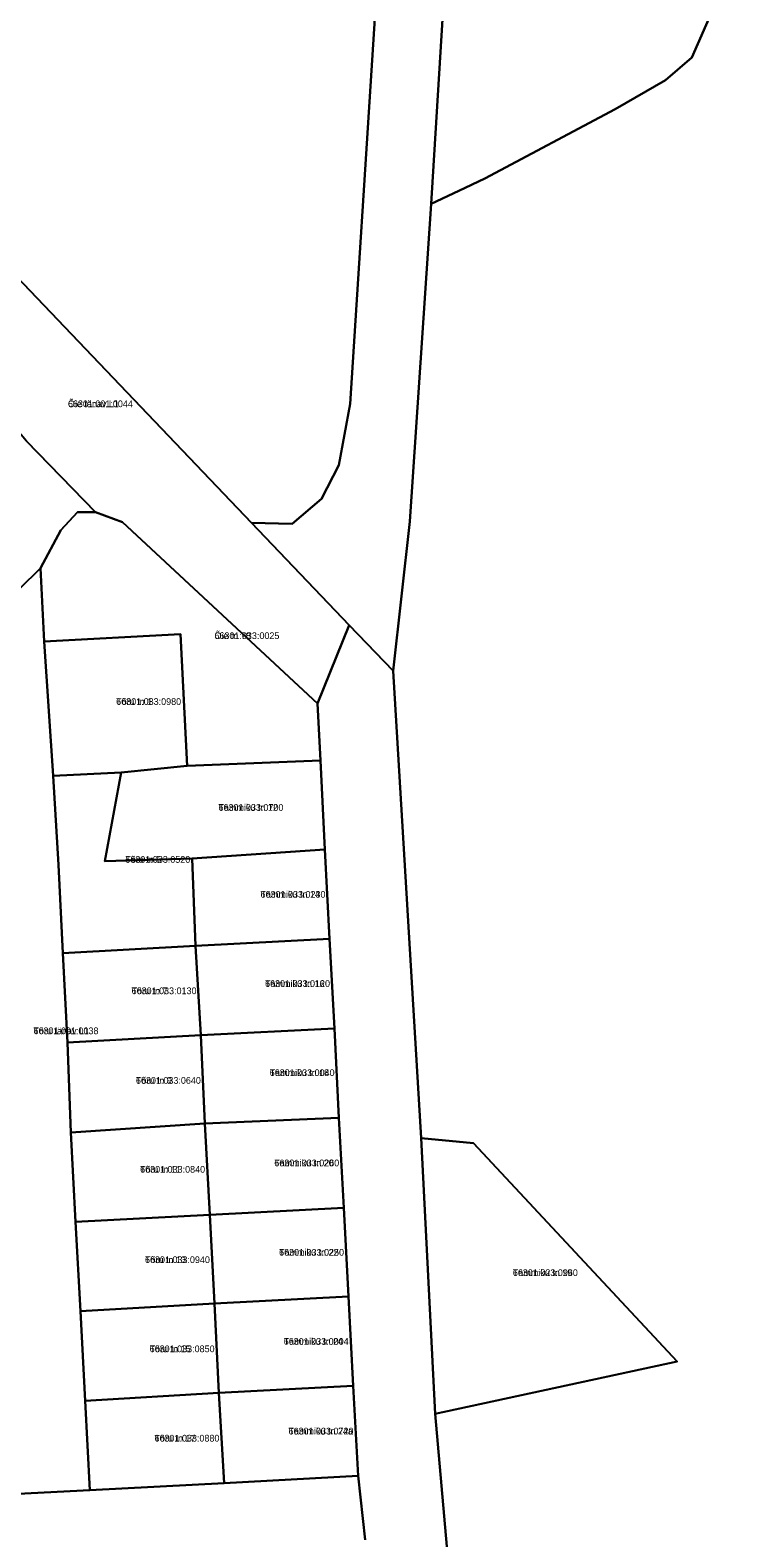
# Model space of a CAD drawing. Extents: x 632278 to 636344, y 6578401 to 6583362.
# Drawn here: x 633647.7 to 633806.9, y 6579191.1 to 6579527.9 of the extents above; entities that cross this region are included whole.
import ezdxf

# ---------------------------------------------------------------- set-up
doc = ezdxf.new("R2010")
doc.units = 0
for name, color, linetype in [('L_AADRESS', 7, 'Continuous'), ('PIIR', 7, 'Continuous'), ('TUNNUS', 7, 'Continuous')]:
    doc.layers.add(name, color=color, linetype=linetype)

msp = doc.modelspace()

# ---------------------------------------------------------------- linework, layer by layer
at = {"layer": 'PIIR'}
for points in [[(633731.62, 6579938.95), (633729.12, 6579898.18), (633727.06, 6579864.84), (633761.13, 6579852.59), (633767.01, 6579845.53), (633761.47, 6579821.43), (633754.84, 6579796.9), (633742.28, 6579739.12), (633736.02, 6579694.18), (633729.46, 6579605.05), (633719.19, 6579444.37), (633716.61, 6579430.7), (633712.76, 6579423.18), (633706.21, 6579417.63), (633697.14, 6579417.83), (633622.95, 6579495.56), (633611.14, 6579537.54), (633608.35, 6579581.69), (633605.51, 6579809.61), (633653.33, 6579978.24)], [(633748.95, 6579679.38), (633737.23, 6579489.1), (633732.5, 6579418.1), (633728.74, 6579384.76), (633718.97, 6579394.93), (633697.14, 6579417.83), (633706.21, 6579417.63), (633712.76, 6579423.18), (633716.61, 6579430.7), (633719.19, 6579444.37), (633729.46, 6579605.05)], [(633800.03, 6579532.13), (633795.45, 6579521.77), (633789.61, 6579516.74), (633778.39, 6579510.21), (633749.28, 6579494.74), (633743.45, 6579491.97), (633737.23, 6579489.1), (633748.95, 6579679.38)], [(633766.77, 6578893.7), (633738.19, 6579218.76), (633792.21, 6579230.47), (633746.73, 6579279.24), (633735.04, 6579280.37), (633728.74, 6579384.76), (633732.5, 6579418.1), (633737.23, 6579489.1), (633743.45, 6579491.97), (633749.28, 6579494.74), (633778.39, 6579510.21), (633789.61, 6579516.74), (633795.45, 6579521.77), (633800.03, 6579532.13), (633807.48, 6579557.7), (633810.43, 6579564.29), (633816.68, 6579567.98), (633833.04, 6579573.36), (633835.81, 6579579.07), (633838.59, 6579584.8), (633848.98, 6579582.11), (634002.4, 6579543.18), (634151.76, 6579574.54)], [(633611.14, 6579537.54), (633622.95, 6579495.56), (633697.14, 6579417.83), (633718.97, 6579394.93), (633711.9, 6579377.45), (633668.34, 6579418), (633662.27, 6579420.21), (633646.91, 6579436.06), (633629.25, 6579456.91), (633618.44, 6579473.7), (633611.88, 6579482.28), (633607.54, 6579496.46), (633601.63, 6579519.02), (633598.91, 6579528.9)], [(633646.91, 6579436.06), (633662.27, 6579420.21), (633658.27, 6579420.21), (633654.59, 6579416.15), (633650.04, 6579407.66), (633635.87, 6579393.82)], [(633722.5, 6579190.62), (633720.95, 6579204.91), (633719.81, 6579225.02), (633718.8, 6579244.99), (633717.76, 6579264.83), (633716.63, 6579284.91), (633715.7, 6579304.85), (633714.57, 6579324.89), (633713.52, 6579344.88), (633712.51, 6579364.72), (633711.9, 6579377.45), (633718.97, 6579394.93), (633728.74, 6579384.76), (633735.04, 6579280.37), (633738.19, 6579218.76), (633766.77, 6578893.7)], [(633438.5, 6579189.98), (633468.5, 6579191.32), (633484.92, 6579192.34), (633509.41, 6579193.75), (633529.26, 6579194.83), (633549.02, 6579195.85), (633569, 6579197.03), (633585.14, 6579197.71), (633615.1, 6579199.3), (633645.06, 6579200.89), (633661.04, 6579201.74), (633691, 6579203.33), (633720.95, 6579204.91), (633722.5, 6579190.62)]]:
    msp.add_lwpolyline(points, dxfattribs=at)
for points in [[(633681.25, 6579392.95), (633650.83, 6579391.32), (633650.04, 6579407.66), (633654.59, 6579416.15), (633658.27, 6579420.21), (633662.27, 6579420.21), (633668.34, 6579418), (633711.9, 6579377.45), (633712.51, 6579364.72), (633682.74, 6579363.51)], [(633635.87, 6579393.82), (633650.04, 6579407.66), (633650.83, 6579391.32), (633652.84, 6579361.34), (633654.02, 6579341.46), (633654.99, 6579321.67), (633656.02, 6579301.75), (633656.78, 6579281.63), (633657.84, 6579261.66), (633658.91, 6579241.68), (633659.97, 6579221.71), (633661.04, 6579201.74), (633645.06, 6579200.89), (633644, 6579220.86), (633642.96, 6579241.06), (633641.89, 6579261.03), (633640.82, 6579280.65), (633639.73, 6579300.75), (633638.67, 6579320.73), (633637.42, 6579344.17)], [(633650.83, 6579391.32), (633681.25, 6579392.95), (633682.74, 6579363.51), (633668, 6579362.08), (633652.84, 6579361.34)], [(633664.41, 6579342.25), (633668, 6579362.08), (633682.74, 6579363.51), (633712.51, 6579364.72), (633713.52, 6579344.88), (633683.88, 6579342.87)], [(633654.02, 6579341.46), (633652.84, 6579361.34), (633668, 6579362.08), (633664.41, 6579342.25), (633683.88, 6579342.87), (633684.62, 6579323.31), (633654.99, 6579321.67)], [(633683.88, 6579342.87), (633713.52, 6579344.88), (633714.57, 6579324.89), (633684.62, 6579323.31)], [(633654.99, 6579321.67), (633684.62, 6579323.31), (633685.79, 6579303.4), (633656.02, 6579301.75)], [(633684.62, 6579323.31), (633714.57, 6579324.89), (633715.7, 6579304.85), (633685.79, 6579303.4)], [(633656.02, 6579301.75), (633685.79, 6579303.4), (633686.7, 6579283.63), (633656.78, 6579281.63)], [(633715.7, 6579304.85), (633716.63, 6579284.91), (633686.7, 6579283.63), (633685.79, 6579303.4)], [(633656.78, 6579281.63), (633686.7, 6579283.63), (633687.8, 6579263.25), (633657.84, 6579261.66)], [(633686.7, 6579283.63), (633716.63, 6579284.91), (633717.76, 6579264.83), (633687.8, 6579263.25)], [(633735.04, 6579280.37), (633746.73, 6579279.24), (633792.21, 6579230.47), (633738.19, 6579218.76)], [(633657.84, 6579261.66), (633687.8, 6579263.25), (633688.84, 6579243.4), (633658.91, 6579241.68)], [(633687.8, 6579263.25), (633717.76, 6579264.83), (633718.8, 6579244.99), (633688.84, 6579243.4)], [(633689.86, 6579223.44), (633659.97, 6579221.71), (633658.91, 6579241.68), (633688.84, 6579243.4)], [(633718.8, 6579244.99), (633719.81, 6579225.02), (633689.86, 6579223.44), (633688.84, 6579243.4)], [(633659.97, 6579221.71), (633689.86, 6579223.44), (633691, 6579203.33), (633661.04, 6579201.74)], [(633689.86, 6579223.44), (633719.81, 6579225.02), (633720.95, 6579204.91), (633691, 6579203.33)]]:
    msp.add_lwpolyline(points, close=True, dxfattribs=at)

# ---------------------------------------------------------------- texts
at = {"layer": 'L_AADRESS'}
for s, p in [('Õie tänav L1', (633656.14, 6579443.66)), ('Õie tn 78', (633688.86, 6579391.86)), ('Tõru tn 1', (633666.92, 6579377.15)), ('Tammiku tn 12', (633689.76, 6579353.49)), ('Tõru tn 5', (633668.96, 6579341.88)), ('Tammiku tn 14', (633699.15, 6579334.09)), ('Tõru tn 7', (633670.36, 6579312.53)), ('Tammiku tn 16', (633700.17, 6579314.15)), ('Tõru tänav L1', (633648.45, 6579303.59)), ('Tõru tn 9', (633671.33, 6579292.51)), ('Tammiku tn 18', (633701.2, 6579294.24)), ('Tõru tn 11', (633672.27, 6579272.65)), ('Tammiku tn 20', (633702.23, 6579274.08)), ('Tammiku tn 22', (633703.3, 6579254.11)), ('Tõru tn 13', (633673.35, 6579252.46)), ('Tammiku tn 19', (633755.51, 6579249.57)), ('Tammiku tn 24', (633704.33, 6579234.21)), ('Tõru tn 15', (633674.39, 6579232.55)), ('Tammiku tn 24a', (633705.41, 6579214.17)), ('Tõru tn 17', (633675.47, 6579212.59))]:
    msp.add_text(s, height=1.5, dxfattribs=at).set_placement(p)
at = {"layer": 'TUNNUS'}
for s, p in [('66301:001:0044', (633656.14, 6579443.66)), ('66301:033:0025', (633688.86, 6579391.86)), ('66301:033:0980', (633666.92, 6579377.15)), ('66301:033:0700', (633689.76, 6579353.49)), ('66301:033:0520', (633668.96, 6579341.88)), ('66301:033:0230', (633699.15, 6579334.09)), ('66301:033:0130', (633670.36, 6579312.53)), ('66301:033:0120', (633700.17, 6579314.15)), ('66301:001:0038', (633648.45, 6579303.59)), ('66301:033:0640', (633671.33, 6579292.51)), ('66301:033:0040', (633701.2, 6579294.24)), ('66301:033:0840', (633672.27, 6579272.65)), ('66301:033:0260', (633702.23, 6579274.08)), ('66301:033:0250', (633703.3, 6579254.11)), ('66301:033:0940', (633673.35, 6579252.46)), ('66301:023:0960', (633755.51, 6579249.57)), ('66301:033:0004', (633704.33, 6579234.21)), ('66301:033:0850', (633674.39, 6579232.55)), ('66301:033:0720', (633705.41, 6579214.17)), ('66301:033:0880', (633675.47, 6579212.59))]:
    msp.add_text(s, height=1.5, dxfattribs=at).set_placement(p)

doc.saveas('drawing.dxf')
